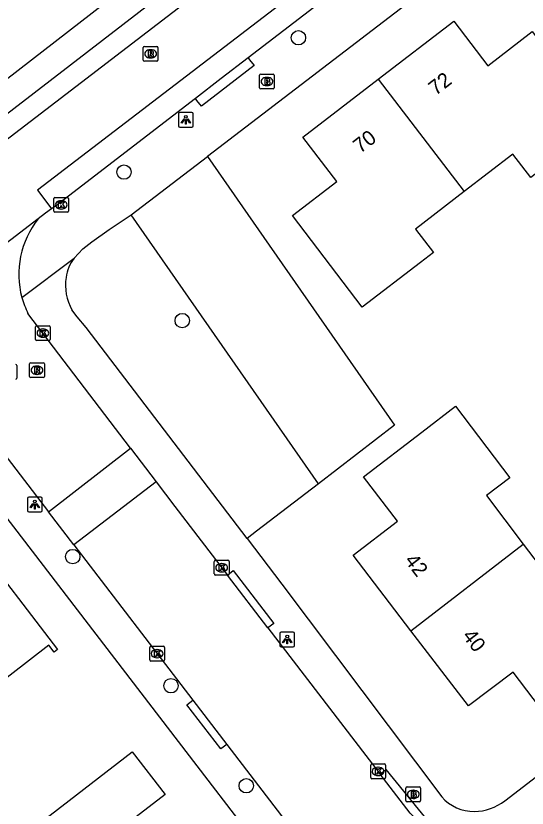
# Model space of a CAD drawing. Extents: x 159353 to 160616, y 385893 to 387321.
# Drawn here: x 160190.3 to 160225, y 386665.3 to 386719 of the extents above; entities that cross this region are included whole.
import ezdxf

# ---------------------------------------------------------------- set-up
doc = ezdxf.new("R2010")
doc.units = 0
for name, color, linetype in [('IMGEO_Boom', 7, 'Continuous'), ('IMGEO_Brandkraan', 7, 'Continuous'), ('IMGEO_Groenvoorziening', 7, 'Continuous'), ('IMGEO_Kolk', 7, 'Continuous'), ('IMGEO_Lichtpunt', 7, 'Continuous'), ('IMGEO_Pand', 7, 'Continuous'), ('IMGEO_Pand_nummerreeks', 7, 'Continuous'), ('IMGEO_Rijbaan_lokaal_gesloten', 7, 'Continuous'), ('IMGEO_Rijbaan_lokaal_open', 7, 'Continuous'), ('IMGEO_Rioolput', 7, 'Continuous'), ('IMGEO_Voetpad_open', 7, 'Continuous')]:
    doc.layers.add(name, color=color, linetype=linetype)

msp = doc.modelspace()

# ---------------------------------------------------------------- linework, layer by layer
at = {"layer": 'IMGEO_Boom'}
for centre in [(160209.501, 386717.511), (160197.665, 386708.399), (160201.615, 386698.327), (160194.188, 386682.322), (160200.854, 386673.563), (160205.962, 386666.775)]:
    msp.add_circle(centre, 0.489, dxfattribs=at)
at = {"layer": 'IMGEO_Brandkraan'}
for p, q in [((160206.863, 386714.117), (160206.863, 386714.969)), ((160206.938, 386715.043), (160207.79, 386715.043)), ((160207.864, 386714.969), (160207.864, 386714.117)), ((160207.351, 386714.823), (160207.376, 386714.823)), ((160207.79, 386714.043), (160206.938, 386714.043)), ((160207.374, 386714.263), (160207.349, 386714.263)), ((160216.791, 386665.768), (160216.791, 386666.62)), ((160216.866, 386666.694), (160217.718, 386666.694)), ((160217.792, 386666.62), (160217.792, 386665.768)), ((160217.279, 386666.474), (160217.304, 386666.474)), ((160217.718, 386665.694), (160216.866, 386665.694)), ((160217.302, 386665.914), (160217.277, 386665.914))]:
    msp.add_line(p, q, dxfattribs=at)
for points in [[(160206.863, 386714.117), (160206.863, 386714.969)], [(160206.938, 386715.043), (160207.79, 386715.043)], [(160207.864, 386714.969), (160207.864, 386714.117)], [(160207.211, 386714.743), (160207.211, 386714.343), (160207.424, 386714.343)], [(160207.442, 386714.743), (160207.211, 386714.743)], [(160207.39, 386714.662), (160207.336, 386714.662), (160207.336, 386714.586)], [(160207.336, 386714.586), (160207.389, 386714.586)], [(160207.398, 386714.51), (160207.336, 386714.51), (160207.336, 386714.429)], [(160207.336, 386714.429), (160207.398, 386714.429)], [(160207.79, 386714.043), (160206.938, 386714.043)], [(160216.791, 386665.768), (160216.791, 386666.62)], [(160216.866, 386666.694), (160217.718, 386666.694)], [(160217.792, 386666.62), (160217.792, 386665.768)], [(160217.139, 386666.394), (160217.139, 386665.994), (160217.352, 386665.994)], [(160217.37, 386666.394), (160217.139, 386666.394)], [(160217.318, 386666.313), (160217.264, 386666.313), (160217.264, 386666.237)], [(160217.264, 386666.237), (160217.317, 386666.237)], [(160217.326, 386666.161), (160217.264, 386666.161), (160217.264, 386666.08)], [(160217.264, 386666.08), (160217.326, 386666.08)], [(160217.718, 386665.694), (160216.866, 386665.694)]]:
    msp.add_lwpolyline(points, dxfattribs=at)
for centre, radius, start, end in [((160206.94, 386714.967), 0.0765, 91.552, 178.448), ((160206.94, 386714.967), 0.0765, 91.552, 178.448), ((160207.788, 386714.967), 0.0765, 1.552, 88.448), ((160207.788, 386714.967), 0.0765, 1.552, 88.448), ((160207.391, 386714.624), 0.0379, 267.8285, 90.9355), ((160207.399, 386714.469), 0.0404, 269.8759, 90.5077), ((160207.43, 386714.594), 0.251, 268.6676, 293.5347), ((160207.446, 386714.598), 0.145, 59.4692, 91.5367), ((160207.471, 386714.645), 0.0922, 285.5137, 58.1501), ((160207.476, 386714.453), 0.105, 301.3115, 78.989), ((160206.94, 386714.119), 0.0765, 181.552, 268.448), ((160206.94, 386714.119), 0.0765, 181.552, 268.448), ((160207.788, 386714.119), 0.0765, 271.552, 358.448), ((160207.788, 386714.119), 0.0765, 271.552, 358.448), ((160216.868, 386666.618), 0.0765, 91.552, 178.448), ((160216.868, 386666.618), 0.0765, 91.552, 178.448), ((160217.716, 386666.618), 0.0765, 1.552, 88.448), ((160217.716, 386666.618), 0.0765, 1.552, 88.448), ((160217.319, 386666.275), 0.0379, 267.8285, 90.9355), ((160217.327, 386666.12), 0.0404, 269.8759, 90.5077), ((160217.358, 386666.245), 0.251, 268.6676, 293.5347), ((160217.374, 386666.249), 0.145, 59.4692, 91.5367), ((160217.399, 386666.296), 0.0922, 285.5137, 58.1501), ((160217.404, 386666.104), 0.105, 301.3115, 78.989), ((160216.868, 386665.77), 0.0765, 181.552, 268.448), ((160216.868, 386665.77), 0.0765, 181.552, 268.448), ((160217.716, 386665.77), 0.0765, 271.552, 358.448), ((160217.716, 386665.77), 0.0765, 271.552, 358.448)]:
    msp.add_arc(centre, radius, start, end, dxfattribs=at)
for centre, major_axis, ratio, start_param, end_param in [((160207.35, 386714.543), (-0.387, 0.002), 0.722429, 4.712389, 7.853982), ((160207.375, 386714.543), (-0.39, 0.002), 0.717154, 1.570796, 4.712389), ((160217.278, 386666.194), (-0.387, 0.002), 0.722429, 4.712389, 7.853982), ((160217.303, 386666.194), (-0.39, 0.002), 0.717154, 1.570796, 4.712389)]:
    msp.add_ellipse(centre, major_axis=major_axis, ratio=ratio, start_param=start_param, end_param=end_param, dxfattribs=at)
at = {"layer": 'IMGEO_Groenvoorziening'}
for points in [[(160203.329, 386709.461), (160207.16, 386703.955), (160216.013, 386691.229), (160210.854, 386687.263)], [(160210.854, 386687.263), (160198.162, 386705.506)], [(160210.854, 386687.263), (160206.666, 386684.043), (160206.023, 386683.551)]]:
    msp.add_lwpolyline(points, dxfattribs=at)
at = {"layer": 'IMGEO_Kolk'}
for p, q in [((160192.905, 386705.75), (160192.905, 386706.602)), ((160192.98, 386706.676), (160193.832, 386706.676)), ((160193.393, 386706.456), (160193.418, 386706.456)), ((160193.906, 386706.602), (160193.906, 386705.75)), ((160193.416, 386705.896), (160193.391, 386705.896)), ((160193.832, 386705.676), (160192.98, 386705.676)), ((160191.664, 386697.056), (160191.664, 386697.908)), ((160191.739, 386697.982), (160192.591, 386697.982)), ((160192.152, 386697.762), (160192.177, 386697.762)), ((160192.665, 386697.908), (160192.665, 386697.056)), ((160192.175, 386697.202), (160192.15, 386697.202)), ((160192.591, 386696.982), (160191.739, 386696.982)), ((160203.794, 386681.141), (160203.794, 386681.993)), ((160203.869, 386682.067), (160204.721, 386682.067)), ((160204.282, 386681.847), (160204.307, 386681.847)), ((160204.795, 386681.993), (160204.795, 386681.141)), ((160204.721, 386681.067), (160203.869, 386681.067)), ((160204.305, 386681.287), (160204.28, 386681.287)), ((160199.485, 386676.237), (160200.337, 386676.237)), ((160199.41, 386675.311), (160199.41, 386676.163)), ((160199.898, 386676.017), (160199.923, 386676.017)), ((160200.411, 386676.163), (160200.411, 386675.311)), ((160200.337, 386675.237), (160199.485, 386675.237)), ((160199.921, 386675.457), (160199.896, 386675.457)), ((160214.401, 386667.327), (160214.401, 386668.179)), ((160214.476, 386668.253), (160215.328, 386668.253)), ((160215.402, 386668.179), (160215.402, 386667.327)), ((160214.889, 386668.033), (160214.914, 386668.033)), ((160215.328, 386667.253), (160214.476, 386667.253)), ((160214.912, 386667.473), (160214.887, 386667.473))]:
    msp.add_line(p, q, dxfattribs=at)
for points in [[(160192.905, 386705.75), (160192.905, 386706.602)], [(160192.98, 386706.676), (160193.832, 386706.676)], [(160193.226, 386706.376), (160193.349, 386706.376), (160193.349, 386706.225), (160193.479, 386706.376), (160193.643, 386706.376), (160193.497, 386706.225), (160193.65, 386705.976), (160193.498, 386705.976), (160193.413, 386706.14), (160193.349, 386706.073), (160193.349, 386705.976), (160193.226, 386705.976), (160193.226, 386706.376)], [(160193.906, 386706.602), (160193.906, 386705.75)], [(160193.832, 386705.676), (160192.98, 386705.676)], [(160191.664, 386697.056), (160191.664, 386697.908)], [(160191.739, 386697.982), (160192.591, 386697.982)], [(160192.665, 386697.908), (160192.665, 386697.056)], [(160191.985, 386697.682), (160192.108, 386697.682), (160192.108, 386697.531), (160192.238, 386697.682), (160192.402, 386697.682), (160192.256, 386697.531), (160192.409, 386697.282), (160192.257, 386697.282), (160192.172, 386697.446), (160192.108, 386697.379), (160192.108, 386697.282), (160191.985, 386697.282), (160191.985, 386697.682)], [(160192.591, 386696.982), (160191.739, 386696.982)], [(160203.794, 386681.141), (160203.794, 386681.993)], [(160203.869, 386682.067), (160204.721, 386682.067)], [(160204.115, 386681.767), (160204.238, 386681.767), (160204.238, 386681.616), (160204.368, 386681.767), (160204.532, 386681.767), (160204.386, 386681.616), (160204.539, 386681.367), (160204.387, 386681.367), (160204.302, 386681.531), (160204.238, 386681.464), (160204.238, 386681.367), (160204.115, 386681.367), (160204.115, 386681.767)], [(160204.795, 386681.993), (160204.795, 386681.141)], [(160204.721, 386681.067), (160203.869, 386681.067)], [(160199.485, 386676.237), (160200.337, 386676.237)], [(160199.41, 386675.311), (160199.41, 386676.163)], [(160199.731, 386675.937), (160199.854, 386675.937), (160199.854, 386675.786), (160199.984, 386675.937), (160200.148, 386675.937), (160200.002, 386675.786), (160200.155, 386675.537), (160200.003, 386675.537), (160199.918, 386675.701), (160199.854, 386675.634), (160199.854, 386675.537), (160199.731, 386675.537), (160199.731, 386675.937)], [(160200.411, 386676.163), (160200.411, 386675.311)], [(160200.337, 386675.237), (160199.485, 386675.237)], [(160214.401, 386667.327), (160214.401, 386668.179)], [(160214.476, 386668.253), (160215.328, 386668.253)], [(160215.402, 386668.179), (160215.402, 386667.327)], [(160214.722, 386667.953), (160214.845, 386667.953), (160214.845, 386667.802), (160214.975, 386667.953), (160215.139, 386667.953), (160214.993, 386667.802), (160215.146, 386667.553), (160214.994, 386667.553), (160214.909, 386667.717), (160214.845, 386667.65), (160214.845, 386667.553), (160214.722, 386667.553), (160214.722, 386667.953)], [(160215.328, 386667.253), (160214.476, 386667.253)]]:
    msp.add_lwpolyline(points, dxfattribs=at)
for centre, start, end in [((160192.982, 386706.6), 91.552, 178.448), ((160192.982, 386706.6), 91.552, 178.448), ((160193.83, 386706.6), 1.552, 88.448), ((160193.83, 386706.6), 1.552, 88.448), ((160192.982, 386705.752), 181.552, 268.448), ((160192.982, 386705.752), 181.552, 268.448), ((160193.83, 386705.752), 271.552, 358.448), ((160193.83, 386705.752), 271.552, 358.448), ((160191.741, 386697.906), 91.552, 178.448), ((160191.741, 386697.906), 91.552, 178.448), ((160192.589, 386697.906), 1.552, 88.448), ((160192.589, 386697.906), 1.552, 88.448), ((160191.741, 386697.058), 181.552, 268.448), ((160191.741, 386697.058), 181.552, 268.448), ((160192.589, 386697.058), 271.552, 358.448), ((160192.589, 386697.058), 271.552, 358.448), ((160203.871, 386681.991), 91.552, 178.448), ((160203.871, 386681.991), 91.552, 178.448), ((160204.719, 386681.991), 1.552, 88.448), ((160204.719, 386681.991), 1.552, 88.448), ((160203.871, 386681.143), 181.552, 268.448), ((160203.871, 386681.143), 181.552, 268.448), ((160204.719, 386681.143), 271.552, 358.448), ((160204.719, 386681.143), 271.552, 358.448), ((160199.487, 386676.161), 91.552, 178.448), ((160199.487, 386676.161), 91.552, 178.448), ((160200.335, 386676.161), 1.552, 88.448), ((160200.335, 386676.161), 1.552, 88.448), ((160199.487, 386675.313), 181.552, 268.448), ((160199.487, 386675.313), 181.552, 268.448), ((160200.335, 386675.313), 271.552, 358.448), ((160200.335, 386675.313), 271.552, 358.448), ((160214.478, 386668.177), 91.552, 178.448), ((160214.478, 386668.177), 91.552, 178.448), ((160215.326, 386668.177), 1.552, 88.448), ((160215.326, 386668.177), 1.552, 88.448), ((160214.478, 386667.329), 181.552, 268.448), ((160214.478, 386667.329), 181.552, 268.448), ((160215.326, 386667.329), 271.552, 358.448), ((160215.326, 386667.329), 271.552, 358.448)]:
    msp.add_arc(centre, 0.0765, start, end, dxfattribs=at)
for centre, major_axis, ratio, start_param, end_param in [((160193.392, 386706.176), (-0.387, 0.002), 0.722429, 4.712389, 7.853982), ((160193.417, 386706.176), (-0.39, 0.002), 0.717154, 1.570796, 4.712389), ((160192.151, 386697.482), (-0.387, 0.002), 0.722429, 4.712389, 7.853982), ((160192.176, 386697.482), (-0.39, 0.002), 0.717154, 1.570796, 4.712389), ((160204.281, 386681.567), (-0.387, 0.002), 0.722429, 4.712389, 7.853982), ((160204.306, 386681.567), (-0.39, 0.002), 0.717154, 1.570796, 4.712389), ((160199.897, 386675.737), (-0.387, 0.002), 0.722429, 4.712389, 7.853982), ((160199.922, 386675.737), (-0.39, 0.002), 0.717154, 1.570796, 4.712389), ((160214.888, 386667.753), (-0.387, 0.002), 0.722429, 4.712389, 7.853982), ((160214.913, 386667.753), (-0.39, 0.002), 0.717154, 1.570796, 4.712389)]:
    msp.add_ellipse(centre, major_axis=major_axis, ratio=ratio, start_param=start_param, end_param=end_param, dxfattribs=at)
at = {"layer": 'IMGEO_Lichtpunt'}
for p, q in [((160201.363, 386712.349), (160201.363, 386711.542)), ((160201.363, 386712.349), (160201.363, 386711.542)), ((160202.265, 386712.444), (160201.457, 386712.444)), ((160202.265, 386712.444), (160201.457, 386712.444)), ((160202.359, 386711.542), (160202.359, 386712.349)), ((160202.359, 386711.542), (160202.359, 386712.349)), ((160201.457, 386711.448), (160202.265, 386711.448)), ((160201.457, 386711.448), (160202.265, 386711.448)), ((160191.116, 386686.253), (160191.116, 386685.446)), ((160191.116, 386686.253), (160191.116, 386685.446)), ((160192.018, 386686.348), (160191.21, 386686.348)), ((160192.018, 386686.348), (160191.21, 386686.348)), ((160192.112, 386685.446), (160192.112, 386686.253)), ((160192.112, 386685.446), (160192.112, 386686.253)), ((160191.21, 386685.352), (160192.018, 386685.352)), ((160191.21, 386685.352), (160192.018, 386685.352)), ((160208.24, 386677.103), (160208.24, 386676.296)), ((160208.24, 386677.103), (160208.24, 386676.296)), ((160209.142, 386677.198), (160208.334, 386677.198)), ((160209.142, 386677.198), (160208.334, 386677.198)), ((160209.236, 386676.296), (160209.236, 386677.103)), ((160209.236, 386676.296), (160209.236, 386677.103)), ((160208.334, 386676.202), (160209.142, 386676.202)), ((160208.334, 386676.202), (160209.142, 386676.202))]:
    msp.add_line(p, q, dxfattribs=at)
for points in [[(160201.737, 386712.013), (160201.776, 386711.985), (160201.588, 386711.723), (160201.55, 386711.75), (160201.737, 386712.013)], [(160201.839, 386711.965), (160201.886, 386711.965), (160201.886, 386711.643), (160201.839, 386711.643), (160201.839, 386711.965)], [(160201.949, 386711.985), (160201.987, 386712.012), (160202.174, 386711.75), (160202.135, 386711.722), (160201.949, 386711.985)], [(160191.49, 386685.917), (160191.529, 386685.889), (160191.341, 386685.627), (160191.303, 386685.654), (160191.49, 386685.917)], [(160191.702, 386685.889), (160191.74, 386685.916), (160191.927, 386685.654), (160191.888, 386685.626), (160191.702, 386685.889)], [(160191.592, 386685.869), (160191.639, 386685.869), (160191.639, 386685.547), (160191.592, 386685.547), (160191.592, 386685.869)], [(160208.614, 386676.767), (160208.653, 386676.739), (160208.465, 386676.477), (160208.427, 386676.504), (160208.614, 386676.767)], [(160208.826, 386676.739), (160208.864, 386676.766), (160209.051, 386676.504), (160209.012, 386676.476), (160208.826, 386676.739)], [(160208.716, 386676.719), (160208.763, 386676.719), (160208.763, 386676.397), (160208.716, 386676.397), (160208.716, 386676.719)]]:
    msp.add_lwpolyline(points, dxfattribs=at)
for centre in [(160201.862, 386712.147), (160191.615, 386686.051), (160208.739, 386676.901)]:
    msp.add_circle(centre, 0.0994, dxfattribs=at)
for centre, start, end in [((160201.457, 386712.349), 90, 180), ((160201.457, 386712.349), 90, 180), ((160202.265, 386712.349), 0, 90), ((160202.265, 386712.349), 0, 90), ((160201.457, 386711.542), 180, 270), ((160201.457, 386711.542), 180, 270), ((160202.265, 386711.542), 270, 0), ((160202.265, 386711.542), 270, 360), ((160191.21, 386686.253), 90, 180), ((160191.21, 386686.253), 90, 180), ((160192.018, 386686.253), 0, 90), ((160192.018, 386686.253), 0, 90), ((160191.21, 386685.446), 180, 270), ((160191.21, 386685.446), 180, 270), ((160192.018, 386685.446), 270, 0), ((160192.018, 386685.446), 270, 360), ((160208.334, 386677.103), 90, 180), ((160208.334, 386677.103), 90, 180), ((160209.142, 386677.103), 0, 90), ((160209.142, 386677.103), 0, 90), ((160208.334, 386676.296), 180, 270), ((160208.334, 386676.296), 180, 270), ((160209.142, 386676.296), 270, 0), ((160209.142, 386676.296), 270, 360)]:
    msp.add_arc(centre, 0.0946, start, end, dxfattribs=at)
at = {"layer": 'IMGEO_Pand'}
for points in [[(160214.907, 386714.695), (160220.035, 386718.626), (160222.352, 386715.616), (160225.363, 386717.933), (160228.404, 386713.964), (160229.101, 386713.054), (160230.105, 386711.745), (160225.264, 386708.023), (160224.043, 386709.61), (160220.746, 386707.074)], [(160220.746, 386707.074), (160217.448, 386704.538), (160218.667, 386702.951), (160217.79, 386702.277), (160213.826, 386699.229), (160209.099, 386705.452), (160212.1, 386707.77), (160209.791, 386710.773), (160214.907, 386714.695)], [(160214.907, 386714.695), (160220.746, 386707.074)], [(160217.135, 386677.281), (160213.208, 386682.407), (160216.218, 386684.713), (160213.914, 386687.723), (160217.879, 386690.771), (160220.154, 386692.52), (160223.84, 386687.672), (160222.248, 386686.461), (160224.754, 386683.165)], [(160181.642, 386678.387), (160187.551, 386682.921), (160187.136, 386683.462), (160187.323, 386683.605), (160193.148, 386676.013), (160192.923, 386675.841), (160192.565, 386676.307), (160188.599, 386673.264), (160186.691, 386671.8)], [(160224.754, 386683.165), (160227.278, 386679.846), (160228.869, 386681.056), (160229.535, 386680.181), (160232.561, 386676.2), (160226.358, 386671.483), (160224.064, 386674.492), (160221.037, 386672.187), (160217.135, 386677.281)], [(160217.135, 386677.281), (160224.754, 386683.165)], [(160192.152, 386664.408), (160198.217, 386669.086), (160200.449, 386666.191), (160194.384, 386661.514), (160192.152, 386664.408)]]:
    msp.add_lwpolyline(points, dxfattribs=at)
at = {"layer": 'IMGEO_Rijbaan_lokaal_gesloten'}
for points in [[(160138.724, 386673.278), (160189.088, 386711.883), (160260.208, 386766.688)], [(160263.243, 386766.961), (160189.942, 386710.759), (160139.601, 386672.162)], [(160265.721, 386763.827), (160225.41, 386732.911), (160191.799, 386707.177), (160192.024, 386706.88), (160192.757, 386705.91)], [(160215.677, 386723.511), (160206.09, 386716.144)], [(160206.09, 386716.144), (160204.262, 386714.739), (160202.515, 386713.397)], [(160202.515, 386713.397), (160193.01, 386706.097), (160192.757, 386705.91)], [(160192.757, 386705.91), (160192.346, 386705.608), (160191.838, 386705.219)], [(160191.838, 386705.219), (160178.543, 386695.043)]]:
    msp.add_lwpolyline(points, dxfattribs=at)
at = {"layer": 'IMGEO_Rijbaan_lokaal_open'}
for points in [[(160198.102, 386689.67), (160191.149, 386698.815)], [(160186.467, 386693.271), (160192.534, 386685.359)], [(160192.534, 386685.359), (160198.102, 386689.67)], [(160198.102, 386689.67), (160199.839, 386687.386)], [(160199.839, 386687.386), (160194.259, 386683.109)], [(160199.839, 386687.386), (160201.107, 386685.718), (160204.68, 386681.065)], [(160194.259, 386683.109), (160192.534, 386685.359)], [(160194.259, 386683.109), (160202.337, 386672.575)], [(160207.428, 386677.486), (160204.68, 386681.065)], [(160207.428, 386677.486), (160215.05, 386667.559)], [(160202.337, 386672.575), (160204.633, 386669.58)], [(160204.633, 386669.58), (160214.952, 386656.123), (160217.958, 386652.212), (160219.142, 386650.671)], [(160217.944, 386664.014), (160217.074, 386664.924), (160215.05, 386667.559)]]:
    msp.add_lwpolyline(points, dxfattribs=at)
for centre, radius, start, end in [((160196.522, 386701.476), 5.996, 141.3717, 195.3477), ((160196.565, 386701.492), 6.041, 195.3899, 206.3057)]:
    msp.add_arc(centre, radius, start, end, dxfattribs=at)
at = {"layer": 'IMGEO_Rioolput'}
for p, q in [((160198.971, 386715.996), (160198.971, 386716.848)), ((160199.046, 386716.922), (160199.898, 386716.922)), ((160199.459, 386716.702), (160199.484, 386716.702)), ((160199.972, 386716.848), (160199.972, 386715.996)), ((160199.482, 386716.142), (160199.457, 386716.142)), ((160199.898, 386715.922), (160199.046, 386715.922)), ((160190.402, 386695.272), (160190.402, 386694.42)), ((160191.263, 386694.534), (160191.263, 386695.386)), ((160191.338, 386695.46), (160192.19, 386695.46)), ((160191.751, 386695.24), (160191.776, 386695.24)), ((160192.264, 386695.386), (160192.264, 386694.534)), ((160191.774, 386694.68), (160191.749, 386694.68)), ((160192.19, 386694.46), (160191.338, 386694.46))]:
    msp.add_line(p, q, dxfattribs=at)
for points in [[(160198.971, 386715.996), (160198.971, 386716.848)], [(160199.046, 386716.922), (160199.898, 386716.922)], [(160199.56, 386716.62), (160199.308, 386716.622), (160199.308, 386716.222)], [(160199.486, 386716.541), (160199.432, 386716.541), (160199.432, 386716.46)], [(160199.972, 386716.848), (160199.972, 386715.996)], [(160199.308, 386716.222), (160199.432, 386716.222), (160199.432, 386716.384), (160199.443, 386716.384)], [(160199.432, 386716.46), (160199.484, 386716.46)], [(160199.49, 386716.355), (160199.561, 386716.222), (160199.701, 386716.222), (160199.636, 386716.348)], [(160199.898, 386715.922), (160199.046, 386715.922)], [(160190.402, 386695.272), (160190.402, 386694.42)], [(160191.263, 386694.534), (160191.263, 386695.386)], [(160191.338, 386695.46), (160192.19, 386695.46)], [(160191.852, 386695.158), (160191.6, 386695.16), (160191.6, 386694.76)], [(160191.778, 386695.079), (160191.724, 386695.079), (160191.724, 386694.998)], [(160192.264, 386695.386), (160192.264, 386694.534)], [(160191.6, 386694.76), (160191.724, 386694.76), (160191.724, 386694.922), (160191.735, 386694.922)], [(160191.724, 386694.998), (160191.776, 386694.998)], [(160191.782, 386694.893), (160191.853, 386694.76), (160191.993, 386694.76), (160191.928, 386694.886)], [(160192.19, 386694.46), (160191.338, 386694.46)]]:
    msp.add_lwpolyline(points, dxfattribs=at)
for centre, radius, start, end in [((160199.048, 386716.846), 0.0765, 91.552, 178.448), ((160199.048, 386716.846), 0.0765, 91.552, 178.448), ((160199.492, 386716.445), 0.0964, 77.0061, 93.1865), ((160199.506, 386716.502), 0.0378, 276.6634, 79.6772), ((160199.559, 386716.51), 0.109, 350.3612, 89.416), ((160199.896, 386716.846), 0.0765, 1.552, 88.448), ((160199.896, 386716.846), 0.0765, 1.552, 88.448), ((160199.048, 386715.998), 0.0765, 181.552, 268.448), ((160199.048, 386715.998), 0.0765, 181.552, 268.448), ((160199.442, 386716.331), 0.0533, 26.0293, 88.6989), ((160199.468, 386716.649), 0.19, 274.7715, 282.9687), ((160199.557, 386716.51), 0.112, 277.5842, 350.9817), ((160199.541, 386716.295), 0.108, 29.5134, 73.7905), ((160199.896, 386715.998), 0.0765, 271.552, 358.448), ((160199.896, 386715.998), 0.0765, 271.552, 358.448), ((160190.326, 386695.27), 0.0765, 1.552, 88.448), ((160190.326, 386695.27), 0.0765, 1.552, 88.448), ((160191.34, 386695.384), 0.0765, 91.552, 178.448), ((160191.34, 386695.384), 0.0765, 91.552, 178.448), ((160191.784, 386694.983), 0.0964, 77.0061, 93.1865), ((160191.798, 386695.04), 0.0378, 276.6634, 79.6772), ((160191.851, 386695.048), 0.109, 350.3612, 89.416), ((160191.849, 386695.048), 0.112, 277.5842, 350.9817), ((160192.188, 386695.384), 0.0765, 1.552, 88.448), ((160192.188, 386695.384), 0.0765, 1.552, 88.448), ((160191.34, 386694.536), 0.0765, 181.552, 268.448), ((160191.34, 386694.536), 0.0765, 181.552, 268.448), ((160191.734, 386694.869), 0.0533, 26.0293, 88.6989), ((160191.76, 386695.187), 0.19, 274.7715, 282.9687), ((160191.833, 386694.833), 0.108, 29.5134, 73.7905), ((160192.188, 386694.536), 0.0765, 271.552, 358.448), ((160192.188, 386694.536), 0.0765, 271.552, 358.448), ((160190.326, 386694.422), 0.0765, 271.552, 358.448), ((160190.326, 386694.422), 0.0765, 271.552, 358.448)]:
    msp.add_arc(centre, radius, start, end, dxfattribs=at)
for centre, major_axis, ratio, start_param, end_param in [((160199.458, 386716.422), (-0.387, 0.002), 0.722429, 4.712389, 7.853982), ((160199.483, 386716.422), (-0.39, 0.002), 0.717154, 1.570796, 4.712389), ((160191.75, 386694.96), (-0.387, 0.002), 0.722429, 4.712389, 7.853982), ((160191.775, 386694.96), (-0.39, 0.002), 0.717154, 1.570796, 4.712389)]:
    msp.add_ellipse(centre, major_axis=major_axis, ratio=ratio, start_param=start_param, end_param=end_param, dxfattribs=at)
at = {"layer": 'IMGEO_Voetpad_open'}
for points in [[(160265.745, 386757.237), (160256.291, 386750), (160203.329, 386709.461)], [(160140.136, 386676.797), (160142.896, 386678.922), (160170.499, 386700.023), (160187.951, 386713.378), (160207.353, 386728.411)], [(160223.498, 386665.764), (160294.154, 386720.078)], [(160206.09, 386716.144), (160206.189, 386716.015), (160206.493, 386715.619), (160202.92, 386712.87), (160202.616, 386713.266), (160202.515, 386713.397)], [(160198.162, 386705.506), (160203.329, 386709.461)], [(160194.275, 386702.562), (160194.874, 386703.202), (160195.48, 386703.671), (160196.658, 386704.498), (160198.162, 386705.506)], [(160190.74, 386699.889), (160194.275, 386702.562)], [(160206.023, 386683.551), (160195.098, 386697.849), (160194.481, 386698.587), (160194.136, 386699.056)], [(160188.876, 386685.99), (160219.374, 386646.282)], [(160206.023, 386683.551), (160208.385, 386680.46), (160219.222, 386666.026)], [(160204.68, 386681.065), (160205.076, 386681.369), (160207.824, 386677.79), (160207.428, 386677.486)], [(160204.633, 386669.58), (160204.237, 386669.275), (160201.934, 386672.265), (160202.337, 386672.575)], [(160215.05, 386667.559), (160215.437, 386667.875), (160218.331, 386664.33), (160217.944, 386664.014)]]:
    msp.add_lwpolyline(points, dxfattribs=at)
for centre, radius, start, end in [((160196.601, 386700.856), 2.885, 143.748, 172.0918), ((160196.996, 386700.7), 3.299, 170.3465, 209.8866), ((160221.431, 386667.97), 2.943, 221.3382, 270.129), ((160221.364, 386668.481), 3.455, 271.2251, 308.146)]:
    msp.add_arc(centre, radius, start, end, dxfattribs=at)

# ---------------------------------------------------------------- texts
at = {"layer": 'IMGEO_Pand_nummerreeks'}
for s, rotation, p in [('72', 37.4736, (160218.811, 386713.555)), ('70', 37.4736, (160213.694, 386709.632)), ('42', 307.4538, (160216.661, 386682.043)), ('40', 307.4538, (160220.579, 386676.929))]:
    msp.add_text(s, height=1, rotation=rotation, dxfattribs=at).set_placement(p)

doc.saveas('drawing.dxf')
